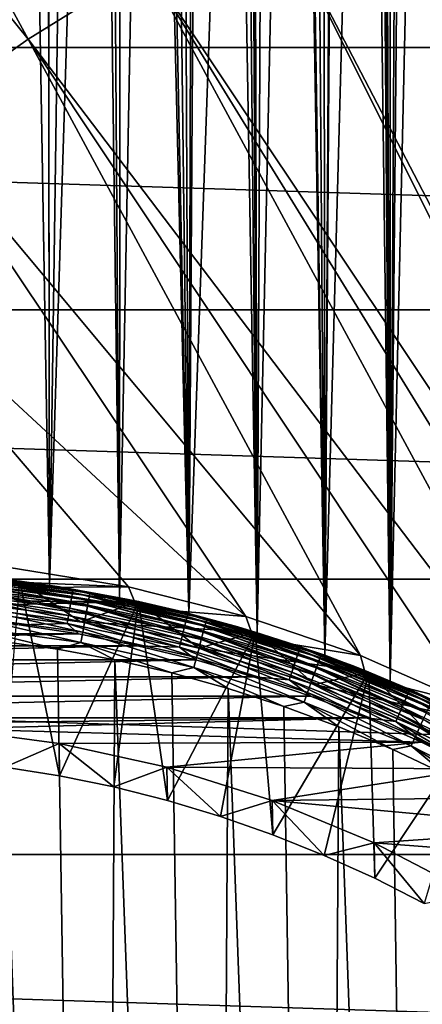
# Model space of a CAD drawing. Header units: metres. Extents: x -258 to 72, y -72 to 102.
# Tile 249 of 656: x 2.92 to 9.44, y 15.96 to 31.91. Entities that reach past the tile are written whole.
import ezdxf

# ---------------------------------------------------------------- set-up
doc = ezdxf.new("R2010")
doc.units = ezdxf.units.M
doc.layers.add('solid_FREESTAND_ASM_SW0005', color=7, linetype='CONTINUOUS')

msp = doc.modelspace()

# ---------------------------------------------------------------- linework, layer by layer
at = {"layer": 'solid_FREESTAND_ASM_SW0005'}
for points in [[(9.587372, 80.25116, 43.836128), (9.259911, 79.849884, 44.100597), (9.94041, 20.74098, 43.533356)], [(9.259911, 79.849884, 44.100597), (8.916409, 79.46463, 44.36224), (8.922851, 21.19865, 44.357479)], [(9.259911, 79.849884, 44.100597), (8.922851, 21.19865, 44.357479), (9.94041, 20.74098, 43.533356)], [(8.916409, 79.46463, 44.36224), (8.699699, 79.238075, 44.519463), (8.922851, 21.19865, 44.357479)], [(8.699699, 79.238075, 44.519463), (8.558976, 79.097153, 44.618439), (8.922851, 21.19865, 44.357479)], [(8.558976, 79.097153, 44.618439), (8.189712, 78.748703, 44.866966), (8.922851, 21.19865, 44.357479)], [(8.189712, 78.748703, 44.866966), (7.810546, 78.420097, 45.106068), (7.861178, 21.614853, 45.075054)], [(8.189712, 78.748703, 44.866966), (7.861178, 21.614853, 45.075054), (8.922851, 21.19865, 44.357479)], [(7.810546, 78.420097, 45.106068), (7.423075, 78.111641, 45.334492), (7.861178, 21.614853, 45.075054)], [(7.423075, 78.111641, 45.334492), (7.028702, 77.823265, 45.551315), (7.861178, 21.614853, 45.075054)], [(7.028702, 77.823265, 45.551315), (6.628679, 77.554794, 45.755878), (6.769414, 21.981243, 45.685631)], [(7.028702, 77.823265, 45.551315), (6.769414, 21.981243, 45.685631), (7.861178, 21.614853, 45.075054)], [(6.628679, 77.554794, 45.755878), (6.472615, 77.456192, 45.831638), (6.769414, 21.981243, 45.685631)], [(6.472615, 77.456192, 45.831638), (6.224226, 77.306015, 45.947674), (6.769414, 21.981243, 45.685631)], [(6.224226, 77.306015, 45.947674), (5.816307, 77.076492, 46.126446), (6.769414, 21.981243, 45.685631)], [(5.816307, 77.076492, 46.126446), (5.405567, 76.865677, 46.292137), (5.658291, 22.293133, 46.19186)], [(5.816307, 77.076492, 46.126446), (5.658291, 22.293133, 46.19186), (6.769414, 21.981243, 45.685631)], [(5.405567, 76.865677, 46.292137), (4.992632, 76.673012, 46.44474), (5.658291, 22.293133, 46.19186)], [(4.992632, 76.673012, 46.44474), (4.578208, 76.498077, 46.584259), (5.658291, 22.293133, 46.19186)], [(4.578208, 76.498077, 46.584259), (4.162912, 76.340408, 46.710766), (4.535275, 22.54842, 46.597946)], [(4.578208, 76.498077, 46.584259), (4.535275, 22.54842, 46.597946), (5.658291, 22.293133, 46.19186)], [(4.162912, 76.340408, 46.710766), (3.330263, 76.074623, 46.92564), (3.405529, 22.746481, 46.908295)], [(4.162912, 76.340408, 46.710766), (3.405529, 22.746481, 46.908295), (4.535275, 22.54842, 46.597946)], [(3.330263, 76.074623, 46.92564), (2.495496, 75.871727, 47.090961), (3.405529, 22.746481, 46.908295)], [(2.495496, 75.871727, 47.090961), (2.271846, 22.887524, 47.126957), (3.405529, 22.746481, 46.908295)], [(9.653249, 53.621098, 20.818941), (9.9404, 20.740984, 21.066635), (8.922842, 21.198652, 20.242514)], [(9.219038, 52.768429, 20.467449), (9.653249, 53.621098, 20.818941), (8.922842, 21.198652, 20.242514)], [(8.688087, 51.927345, 20.072283), (9.219038, 52.768429, 20.467449), (8.922842, 21.198652, 20.242514)], [(8.688087, 51.927345, 20.072283), (8.922842, 21.198652, 20.242514), (7.861171, 21.614855, 19.524942)], [(8.06815, 51.12505, 19.65465), (8.688087, 51.927345, 20.072283), (7.861171, 21.614855, 19.524942)], [(7.374583, 50.385834, 19.238012), (8.06815, 51.12505, 19.65465), (7.861171, 21.614855, 19.524942)], [(6.625903, 49.726101, 18.842756), (7.374583, 50.385834, 19.238012), (6.769408, 21.981245, 18.914368)], [(7.374583, 50.385834, 19.238012), (7.861171, 21.614855, 19.524942), (6.769408, 21.981245, 18.914368)], [(6.625903, 49.726101, 18.842756), (6.769408, 21.981245, 18.914368), (5.658283, 22.293135, 18.408136)], [(5.839037, 49.153214, 18.483139), (6.625903, 49.726101, 18.842756), (5.658283, 22.293135, 18.408136)], [(5.027391, 48.668049, 18.167578), (5.839037, 49.153214, 18.483139), (5.658283, 22.293135, 18.408136)], [(4.200675, 48.267872, 17.900196), (5.027391, 48.668049, 18.167578), (4.535269, 22.548422, 18.002052)], [(5.027391, 48.668049, 18.167578), (5.658283, 22.293135, 18.408136), (4.535269, 22.548422, 18.002052)], [(-6.058371, 48.299995, -872.457947), (-8.884202, 46.421974, -872.424011), (3.059227, 31.590355, -872.117249)], [(-6.058371, 48.299995, -872.457947), (3.059227, 31.590355, -872.117249), (4.98772, 32.78767, -872.140442)], [(3.365412, 47.948433, 17.682407), (4.200675, 48.267872, 17.900196), (3.405527, 22.746481, 17.691704)], [(4.200675, 48.267872, 17.900196), (4.535269, 22.548422, 18.002052), (3.405527, 22.746481, 17.691704)], [(3.365412, 47.948433, 17.682407), (3.405527, 22.746481, 17.691704), (2.271843, 22.887524, 17.473042)], [(2.52584, 47.705334, 17.514191), (3.365412, 47.948433, 17.682407), (2.271843, 22.887524, 17.473042)], [(-8.884202, 46.421974, -872.424011), (1.205861, 30.279736, -872.095032), (3.059227, 31.590355, -872.117249)], [(65.320236, 31.456591, -887), (-65.320229, 31.456608, -887), (-63.170593, 35.577045, -887)], [(65.320236, 31.456591, -887), (-63.170593, 35.577045, -887), (63.170605, 35.577026, -887)], [(11.153596, 35.658958, -872.214478), (9.042175, 34.825626, -872.189087), (16.785603, 17.481564, -872.012268)], [(9.042175, 34.825626, -872.189087), (6.984424, 33.867382, -872.164429), (15.759491, 17.025816, -872)], [(9.042175, 34.825626, -872.189087), (15.759491, 17.025816, -872), (16.785603, 17.481564, -872.012268)], [(6.984424, 33.867382, -872.164429), (4.98772, 32.78767, -872.140442), (15.12754, 17.589701, -872)], [(6.984424, 33.867382, -872.164429), (15.12754, 17.589701, -872), (15.759491, 17.025816, -872)], [(4.98772, 32.78767, -872.140442), (3.059227, 31.590355, -872.117249), (11.95371, 19.883381, -872)], [(4.98772, 32.78767, -872.140442), (13.589036, 18.803673, -872), (15.12754, 17.589701, -872)], [(4.98772, 32.78767, -872.140442), (11.95371, 19.883381, -872), (13.589036, 18.803673, -872)], [(3.059227, 31.590355, -872.117249), (1.205861, 30.279736, -872.095032), (8.439625, 21.610477, -872)], [(3.059227, 31.590355, -872.117249), (10.23315, 20.821207, -872), (11.95371, 19.883381, -872)], [(3.059227, 31.590355, -872.117249), (8.439625, 21.610477, -872), (10.23315, 20.821207, -872)], [(67.201439, 27.206923, -887), (-67.201431, 27.20694, -887), (-65.320229, 31.456608, -887)], [(67.201439, 27.206923, -887), (-65.320229, 31.456608, -887), (65.320236, 31.456591, -887)], [(1.205861, 30.279736, -872.095032), (-0.56573, 28.860514, -872.07373), (6.585907, 22.245581, -872)], [(1.205861, 30.279736, -872.095032), (6.585907, 22.245581, -872), (8.439625, 21.610477, -872)], [(-0.56573, 28.860514, -872.07373), (4.685222, 22.721987, -872), (6.585907, 22.245581, -872)], [(-0.56573, 28.860514, -872.07373), (2.751092, 23.036308, -872), (4.685222, 22.721987, -872)], [(68.806519, 22.845409, -887), (-68.806519, 22.845425, -887), (-67.201431, 27.20694, -887)], [(68.806519, 22.845409, -887), (-67.201431, 27.20694, -887), (67.201439, 27.206923, -887)], [(2.751092, 23.036308, -872), (0.971848, 22.879368, -872), (4.685222, 22.721987, -872)], [(0.975912, 22.979286, 57.5), (2.921621, 22.813683, 57.5), (1.961008, 22.414379, 57.5)], [(2.921419, 22.813709, 95.300003), (2.921621, 22.813683, 57.5), (0.975912, 22.979286, 57.5)], [(70.128853, 18.390057, -887), (-70.128845, 18.390072, -887), (-68.806519, 22.845425, -887)], [(70.128853, 18.390057, -887), (-68.806519, 22.845425, -887), (68.806519, 22.845409, -887)], [(4.845544, 22.483786, 56.700001), (2.921526, 22.813698, 56.700001), (0.000013, 22.5, 56.700001)], [(4.685222, 22.721987, -872), (0.971848, 22.879368, -872), (2.908696, 22.714521, -872)], [(1.88237, 22.716827, 95.795265), (3.751882, 22.483793, 95.795265), (1.88957, 22.803722, 95.689125)], [(1.88957, 22.803722, 95.689125), (3.766233, 22.569798, 95.689125), (1.89492, 22.868288, 95.568008)], [(3.751882, 22.483793, 95.795265), (3.766233, 22.569798, 95.689125), (1.88957, 22.803722, 95.689125)], [(1.89492, 22.868288, 95.568008), (3.776897, 22.633701, 95.568008), (1.898214, 22.908039, 95.436562)], [(3.766233, 22.569798, 95.689125), (3.776897, 22.633701, 95.568008), (1.89492, 22.868288, 95.568008)], [(1.898214, 22.908039, 95.436562), (3.783462, 22.673042, 95.436562), (2.921419, 22.813709, 95.300003)], [(3.776897, 22.633701, 95.568008), (3.783462, 22.673042, 95.436562), (1.898214, 22.908039, 95.436562)], [(2.921621, 22.813683, 57.5), (3.907092, 22.158171, 57.5), (1.961008, 22.414379, 57.5)], [(2.123927, 22.767138, 111.050056), (4.036633, 22.50688, 111.050041), (2.130776, 22.840555, 110.891922)], [(2.130776, 22.840555, 110.891922), (4.049649, 22.579456, 110.891899), (2.134968, 22.885489, 110.723373)], [(4.036633, 22.50688, 111.050041), (4.049649, 22.579456, 110.891899), (2.130776, 22.840555, 110.891922)], [(2.134968, 22.885489, 110.723373), (4.057615, 22.623871, 110.723351), (2.589166, 22.853802, 110.550003)], [(4.049649, 22.579456, 110.891899), (4.057615, 22.623871, 110.723351), (2.134968, 22.885489, 110.723373)], [(2.271843, 22.887524, 17.473042), (3.405527, 22.746481, 17.691704), (2.921398, 22.813711, -798.900024)], [(3.405529, 22.746481, 46.908295), (2.271846, 22.887524, 47.126957), (2.921526, 22.813698, 56.700001)], [(4.057615, 22.623871, 110.723351), (3.5665, 22.721798, 110.550003), (2.589166, 22.853802, 110.550003)], [(2.921406, 22.813711, 97.550003), (2.589166, 22.853802, 110.550003), (3.5665, 22.721798, 110.550003)], [(2.921406, 22.813711, 97.550003), (3.568382, 19.662968, 97.550003), (2.682462, 19.803284, 97.550003)], [(2.908696, 22.714521, -799), (2.921398, 22.813711, -798.900024), (4.845604, 22.483774, -798.900024)], [(4.535269, 22.548422, 18.002052), (4.845604, 22.483774, -798.900024), (2.921398, 22.813711, -798.900024)], [(3.405527, 22.746481, 17.691704), (4.535269, 22.548422, 18.002052), (2.921398, 22.813711, -798.900024)], [(4.845631, 22.483768, 97.550003), (3.568382, 19.662968, 97.550003), (2.921406, 22.813711, 97.550003)], [(2.921406, 22.813711, 97.550003), (3.5665, 22.721798, 110.550003), (4.537277, 22.548018, 110.550003)], [(4.845631, 22.483768, 97.550003), (2.921406, 22.813711, 97.550003), (4.537277, 22.548018, 110.550003)], [(4.845632, 22.483768, 95.300003), (2.921621, 22.813683, 57.5), (2.921419, 22.813709, 95.300003)], [(3.783462, 22.673042, 95.436562), (4.845632, 22.483768, 95.300003), (2.921419, 22.813709, 95.300003)], [(3.405529, 22.746481, 46.908295), (2.921526, 22.813698, 56.700001), (4.845544, 22.483786, 56.700001)], [(2.921621, 22.813683, 57.5), (4.845607, 22.483774, 57.5), (3.907092, 22.158171, 57.5)], [(4.845632, 22.483768, 95.300003), (4.845607, 22.483774, 57.5), (2.921621, 22.813683, 57.5)], [(1.873597, 22.610949, 95.882332), (3.734395, 22.379002, 95.882332), (1.88237, 22.716827, 95.795265)], [(3.734395, 22.379002, 95.882332), (3.751882, 22.483793, 95.795265), (1.88237, 22.716827, 95.795265)], [(2.103165, 22.54458, 111.316315), (3.997174, 22.286871, 111.316299), (2.114629, 22.667467, 111.19297)], [(2.114629, 22.667467, 111.19297), (4.018961, 22.408352, 111.192955), (2.123927, 22.767138, 111.050056)], [(3.997174, 22.286871, 111.316299), (4.018961, 22.408352, 111.192955), (2.114629, 22.667467, 111.19297)], [(4.018961, 22.408352, 111.192955), (4.036633, 22.50688, 111.050041), (2.123927, 22.767138, 111.050056)], [(4.685222, 22.721987, -872), (2.908696, 22.714521, -872), (4.824735, 22.385977, -872)], [(4.824536, 22.386019, -799), (2.908696, 22.714521, -799), (4.845604, 22.483774, -798.900024)], [(2.908696, 22.714521, -872), (2.908696, 22.714521, -799), (4.824536, 22.386019, -799)], [(4.824735, 22.385977, -872), (2.908696, 22.714521, -872), (4.824536, 22.386019, -799)], [(4.535275, 22.54842, 46.597946), (3.405529, 22.746481, 46.908295), (4.845544, 22.483786, 56.700001)], [(4.057615, 22.623871, 110.723351), (4.537277, 22.548018, 110.550003), (3.5665, 22.721798, 110.550003)], [(3.776897, 22.633701, 95.568008), (5.633073, 22.244501, 95.568008), (3.783462, 22.673042, 95.436562)], [(3.783462, 22.673042, 95.436562), (5.642864, 22.283167, 95.436562), (4.845632, 22.483768, 95.300003)], [(5.633073, 22.244501, 95.568008), (5.642864, 22.283167, 95.436562), (3.783462, 22.673042, 95.436562)], [(4.685222, 22.721987, -872), (4.824735, 22.385977, -872), (6.585907, 22.245581, -872)], [(4.845544, 22.483786, 56.700001), (0.000013, 22.5, 56.700001), (1.960837, 22.414396, 56.700001)], [(1.863588, 22.490166, 95.946976), (1.85273, 22.359125, 95.98671), (3.692804, 22.129761, 95.98671)], [(1.863588, 22.490166, 95.946976), (3.714446, 22.259455, 95.946976), (1.873597, 22.610949, 95.882332)], [(1.863588, 22.490166, 95.946976), (3.692804, 22.129761, 95.98671), (3.714446, 22.259455, 95.946976)], [(3.714446, 22.259455, 95.946976), (3.734395, 22.379002, 95.882332), (1.873597, 22.610949, 95.882332)], [(4.845544, 22.483786, 56.700001), (1.960837, 22.414396, 56.700001), (3.907372, 22.158119, 56.700001)], [(2.089884, 22.402218, 111.416321), (3.971933, 22.146139, 111.416313), (2.103165, 22.54458, 111.316315)], [(3.971933, 22.146139, 111.416313), (3.997174, 22.286871, 111.316299), (2.103165, 22.54458, 111.316315)], [(4.845631, 22.483768, 97.550003), (4.44696, 19.483074, 97.550003), (3.568382, 19.662968, 97.550003)], [(3.734395, 22.379002, 95.882332), (5.569683, 21.994181, 95.882332), (3.751882, 22.483793, 95.795265)], [(3.751882, 22.483793, 95.795265), (5.595764, 22.097172, 95.795265), (3.766233, 22.569798, 95.689125)], [(5.569683, 21.994181, 95.882332), (5.595764, 22.097172, 95.795265), (3.751882, 22.483793, 95.795265)], [(3.766233, 22.569798, 95.689125), (5.617168, 22.181696, 95.689125), (3.776897, 22.633701, 95.568008)], [(5.595764, 22.097172, 95.795265), (5.617168, 22.181696, 95.689125), (3.766233, 22.569798, 95.689125)], [(5.617168, 22.181696, 95.689125), (5.633073, 22.244501, 95.568008), (3.776897, 22.633701, 95.568008)], [(4.845607, 22.483774, 57.5), (5.82344, 21.733326, 57.5), (3.907092, 22.158171, 57.5)], [(6.734738, 21.991892, 56.700001), (4.845544, 22.483786, 56.700001), (3.907372, 22.158119, 56.700001)], [(4.018961, 22.408352, 111.192955), (5.894655, 21.98954, 111.192947), (4.036633, 22.50688, 111.050041)], [(4.036633, 22.50688, 111.050041), (5.920572, 22.086224, 111.050026), (4.049649, 22.579456, 110.891899)], [(5.894655, 21.98954, 111.192947), (5.920572, 22.086224, 111.050026), (4.036633, 22.50688, 111.050041)], [(4.049649, 22.579456, 110.891899), (5.939663, 22.15744, 110.891884), (4.057615, 22.623871, 110.723351)], [(5.920572, 22.086224, 111.050026), (5.939663, 22.15744, 110.891884), (4.049649, 22.579456, 110.891899)], [(4.057615, 22.623871, 110.723351), (5.951346, 22.201023, 110.723335), (4.537277, 22.548018, 110.550003)], [(5.939663, 22.15744, 110.891884), (5.951346, 22.201023, 110.723335), (4.057615, 22.623871, 110.723351)], [(4.845631, 22.483768, 97.550003), (5.316546, 19.263956, 97.550003), (4.44696, 19.483074, 97.550003)], [(4.535269, 22.548422, 18.002052), (5.658283, 22.293135, 18.408136), (4.845604, 22.483774, -798.900024)], [(5.658291, 22.293133, 46.19186), (4.535275, 22.54842, 46.597946), (4.845544, 22.483786, 56.700001)], [(5.951346, 22.201023, 110.723335), (5.499712, 22.332783, 110.550003), (4.537277, 22.548018, 110.550003)], [(4.845631, 22.483768, 97.550003), (4.537277, 22.548018, 110.550003), (5.499712, 22.332783, 110.550003)], [(4.824536, 22.386019, -799), (4.845604, 22.483774, -798.900024), (6.734893, 21.991844, -798.900024)], [(5.658291, 22.293133, 46.19186), (4.845544, 22.483786, 56.700001), (6.734738, 21.991892, 56.700001)], [(5.658283, 22.293135, 18.408136), (6.734893, 21.991844, -798.900024), (4.845604, 22.483774, -798.900024)], [(4.845607, 22.483774, 57.5), (6.734762, 21.991884, 57.5), (5.82344, 21.733326, 57.5)], [(6.734932, 21.991833, 95.300003), (6.734762, 21.991884, 57.5), (4.845607, 22.483774, 57.5)], [(6.734932, 21.991833, 95.300003), (4.845607, 22.483774, 57.5), (4.845632, 22.483768, 95.300003)], [(6.734943, 21.991829, 97.550003), (5.316546, 19.263956, 97.550003), (4.845631, 22.483768, 97.550003)], [(4.845631, 22.483768, 97.550003), (5.499712, 22.332783, 110.550003), (6.452034, 22.076487, 110.550003)], [(6.734943, 21.991829, 97.550003), (4.845631, 22.483768, 97.550003), (6.452034, 22.076487, 110.550003)], [(5.642864, 22.283167, 95.436562), (6.734932, 21.991833, 95.300003), (4.845632, 22.483768, 95.300003)], [(3.692804, 22.129761, 95.98671), (1.85273, 22.359125, 95.98671), (2.91173, 22.109087, 96)], [(1.960837, 22.414396, 56.700001), (1.961008, 22.414379, 57.5), (3.907092, 22.158171, 57.5)], [(3.907372, 22.158119, 56.700001), (1.960837, 22.414396, 56.700001), (3.907092, 22.158171, 57.5)], [(2.075191, 22.244715, 111.489952), (3.944008, 21.990437, 111.489944), (2.089884, 22.402218, 111.416321)], [(3.944008, 21.990437, 111.489944), (3.971933, 22.146139, 111.416313), (2.089884, 22.402218, 111.416321)], [(3.714446, 22.259455, 95.946976), (5.539931, 21.876692, 95.946976), (3.734395, 22.379002, 95.882332)], [(5.539931, 21.876692, 95.946976), (5.569683, 21.994181, 95.882332), (3.734395, 22.379002, 95.882332)], [(3.997174, 22.286871, 111.316299), (5.8627, 21.870333, 111.316284), (4.018961, 22.408352, 111.192955)], [(5.8627, 21.870333, 111.316284), (5.894655, 21.98954, 111.192947), (4.018961, 22.408352, 111.192955)], [(6.705611, 21.896227, -799), (4.824536, 22.386019, -799), (6.734893, 21.991844, -798.900024)], [(4.824735, 22.385977, -872), (4.824536, 22.386019, -799), (6.705611, 21.896227, -799)], [(6.70574, 21.896187, -872), (4.824735, 22.385977, -872), (6.705611, 21.896227, -799)], [(6.585907, 22.245581, -872), (4.824735, 22.385977, -872), (6.70574, 21.896187, -872)], [(5.951346, 22.201023, 110.723335), (6.452034, 22.076487, 110.550003), (5.499712, 22.332783, 110.550003)], [(2.059532, 22.076864, 111.534973), (3.914248, 21.824507, 111.534966), (2.075191, 22.244715, 111.489952)], [(3.914248, 21.824507, 111.534966), (3.944008, 21.990437, 111.489944), (2.075191, 22.244715, 111.489952)], [(3.714446, 22.259455, 95.946976), (3.692804, 22.129761, 95.98671), (5.507652, 21.749226, 95.98671)], [(3.714446, 22.259455, 95.946976), (5.507652, 21.749226, 95.98671), (5.539931, 21.876692, 95.946976)], [(3.971933, 22.146139, 111.416313), (5.825679, 21.732231, 111.416306), (3.997174, 22.286871, 111.316299)], [(5.825679, 21.732231, 111.416306), (5.8627, 21.870333, 111.316284), (3.997174, 22.286871, 111.316299)], [(5.595764, 22.097172, 95.795265), (7.401422, 21.559605, 95.795265), (5.617168, 22.181696, 95.689125)], [(5.617168, 22.181696, 95.689125), (7.429733, 21.642073, 95.689125), (5.633073, 22.244501, 95.568008)], [(7.401422, 21.559605, 95.795265), (7.429733, 21.642073, 95.689125), (5.617168, 22.181696, 95.689125)], [(5.633073, 22.244501, 95.568008), (7.450769, 21.70335, 95.568008), (5.642864, 22.283167, 95.436562)], [(7.429733, 21.642073, 95.689125), (7.450769, 21.70335, 95.568008), (5.633073, 22.244501, 95.568008)], [(5.642864, 22.283167, 95.436562), (7.46372, 21.741076, 95.436562), (6.734932, 21.991833, 95.300003)], [(7.450769, 21.70335, 95.568008), (7.46372, 21.741076, 95.436562), (5.642864, 22.283167, 95.436562)], [(5.658283, 22.293135, 18.408136), (6.769408, 21.981245, 18.914368), (6.734893, 21.991844, -798.900024)], [(6.769414, 21.981243, 45.685631), (5.658291, 22.293133, 46.19186), (6.734738, 21.991892, 56.700001)], [(5.939663, 22.15744, 110.891884), (7.787349, 21.577518, 110.891869), (5.951346, 22.201023, 110.723335)], [(5.951346, 22.201023, 110.723335), (7.802665, 21.619957, 110.723312), (6.452034, 22.076487, 110.550003)], [(7.787349, 21.577518, 110.891869), (7.802665, 21.619957, 110.723312), (5.951346, 22.201023, 110.723335)], [(6.585907, 22.245581, -872), (6.70574, 21.896187, -872), (8.439625, 21.610477, -872)], [(3.873686, 21.960976, 96), (2.91173, 22.109087, 96), (-3.873769, 21.960962, 96)], [(2.059532, 22.076864, 111.534973), (2.593904, 21.846548, 111.550003), (3.531957, 21.714632, 111.550003)], [(2.059532, 22.076864, 111.534973), (3.531957, 21.714632, 111.550003), (3.914248, 21.824507, 111.534966)], [(3.692804, 22.129761, 95.98671), (2.91173, 22.109087, 96), (3.873686, 21.960976, 96)], [(3.692804, 22.129761, 95.98671), (3.873686, 21.960976, 96), (4.828265, 21.77103, 96)], [(5.507652, 21.749226, 95.98671), (3.692804, 22.129761, 95.98671), (4.828265, 21.77103, 96)], [(3.907372, 22.158119, 56.700001), (3.907092, 22.158171, 57.5), (5.82344, 21.733326, 57.5)], [(5.823239, 21.733381, 56.700001), (3.907372, 22.158119, 56.700001), (5.82344, 21.733326, 57.5)], [(6.734738, 21.991892, 56.700001), (3.907372, 22.158119, 56.700001), (5.823239, 21.733381, 56.700001)], [(3.944008, 21.990437, 111.489944), (5.784721, 21.579441, 111.489944), (3.971933, 22.146139, 111.416313)], [(5.784721, 21.579441, 111.489944), (5.825679, 21.732231, 111.416306), (3.971933, 22.146139, 111.416313)], [(5.569683, 21.994181, 95.882332), (7.366925, 21.45912, 95.882332), (5.595764, 22.097172, 95.795265)], [(7.366925, 21.45912, 95.882332), (7.401422, 21.559605, 95.795265), (5.595764, 22.097172, 95.795265)], [(5.894655, 21.98954, 111.192947), (7.728341, 21.414017, 111.192932), (5.920572, 22.086224, 111.050026)], [(5.920572, 22.086224, 111.050026), (7.76232, 21.508167, 111.050011), (5.939663, 22.15744, 110.891884)], [(7.728341, 21.414017, 111.192932), (7.76232, 21.508167, 111.050011), (5.920572, 22.086224, 111.050026)], [(7.76232, 21.508167, 111.050011), (7.787349, 21.577518, 110.891869), (5.939663, 22.15744, 110.891884)], [(7.802665, 21.619957, 110.723312), (7.392495, 21.7796, 110.550003), (6.452034, 22.076487, 110.550003)], [(6.734943, 21.991829, 97.550003), (6.452034, 22.076487, 110.550003), (7.392495, 21.7796, 110.550003)], [(3.873686, 21.960976, 96), (-3.873769, 21.960962, 96), (-4.828347, 21.771013, 96)], [(4.828265, 21.77103, 96), (3.873686, 21.960976, 96), (-4.828347, 21.771013, 96)], [(2.359184, -21.87314, 111.550003), (4.21642, -21.592171, 111.550003), (2.593904, 21.846548, 111.550003)], [(4.21642, -21.592171, 111.550003), (3.531957, 21.714632, 111.550003), (2.593904, 21.846548, 111.550003)], [(3.914248, 21.824507, 111.534966), (5.741073, 21.416615, 111.534966), (3.944008, 21.990437, 111.489944)], [(5.741073, 21.416615, 111.534966), (5.784721, 21.579441, 111.489944), (3.944008, 21.990437, 111.489944)], [(6.734943, 21.991829, 97.550003), (6.175457, 19.006035, 97.550003), (5.316546, 19.263956, 97.550003)], [(5.539931, 21.876692, 95.946976), (5.507652, 21.749226, 95.98671), (7.284877, 21.220123, 95.98671)], [(5.539931, 21.876692, 95.946976), (7.327572, 21.344488, 95.946976), (5.569683, 21.994181, 95.882332)], [(5.539931, 21.876692, 95.946976), (7.284877, 21.220123, 95.98671), (7.327572, 21.344488, 95.946976)], [(7.327572, 21.344488, 95.946976), (7.366925, 21.45912, 95.882332), (5.569683, 21.994181, 95.882332)], [(8.575921, 21.341356, 56.700001), (6.734738, 21.991892, 56.700001), (5.823239, 21.733381, 56.700001)], [(6.734762, 21.991884, 57.5), (7.695467, 21.143078, 57.5), (5.82344, 21.733326, 57.5)], [(5.825679, 21.732231, 111.416306), (7.63791, 21.163446, 111.41629), (5.8627, 21.870333, 111.316284)], [(5.8627, 21.870333, 111.316284), (7.686446, 21.297932, 111.316277), (5.894655, 21.98954, 111.192947)], [(7.63791, 21.163446, 111.41629), (7.686446, 21.297932, 111.316277), (5.8627, 21.870333, 111.316284)], [(7.686446, 21.297932, 111.316277), (7.728341, 21.414017, 111.192932), (5.894655, 21.98954, 111.192947)], [(6.734943, 21.991829, 97.550003), (7.021892, 18.709854, 97.550003), (6.175457, 19.006035, 97.550003)], [(6.705611, 21.896227, -799), (6.734893, 21.991844, -798.900024), (8.575668, 21.341459, -798.900024)], [(8.538383, 21.248671, -799), (6.705611, 21.896227, -799), (8.575668, 21.341459, -798.900024)], [(6.70574, 21.896187, -872), (6.705611, 21.896227, -799), (8.538383, 21.248671, -799)], [(8.538428, 21.248653, -872), (6.70574, 21.896187, -872), (8.538383, 21.248671, -799)], [(8.439625, 21.610477, -872), (6.70574, 21.896187, -872), (8.538428, 21.248653, -872)], [(6.769414, 21.981243, 45.685631), (6.734738, 21.991892, 56.700001), (8.575921, 21.341356, 56.700001)], [(6.734762, 21.991884, 57.5), (8.575902, 21.341366, 57.5), (7.695467, 21.143078, 57.5)], [(8.575706, 21.341444, 95.300003), (8.575902, 21.341366, 57.5), (6.734762, 21.991884, 57.5)], [(8.575706, 21.341444, 95.300003), (6.734762, 21.991884, 57.5), (6.734932, 21.991833, 95.300003)], [(7.861171, 21.614855, 19.524942), (8.575668, 21.341459, -798.900024), (6.734893, 21.991844, -798.900024)], [(6.769408, 21.981245, 18.914368), (7.861171, 21.614855, 19.524942), (6.734893, 21.991844, -798.900024)], [(7.46372, 21.741076, 95.436562), (8.575706, 21.341444, 95.300003), (6.734932, 21.991833, 95.300003)], [(8.575696, 21.34145, 97.550003), (7.021892, 18.709854, 97.550003), (6.734943, 21.991829, 97.550003)], [(6.734943, 21.991829, 97.550003), (7.392495, 21.7796, 110.550003), (8.319364, 21.442673, 110.550003)], [(8.575696, 21.34145, 97.550003), (6.734943, 21.991829, 97.550003), (8.319364, 21.442673, 110.550003)], [(7.861178, 21.614853, 45.075054), (6.769414, 21.981243, 45.685631), (8.575921, 21.341356, 56.700001)], [(4.828265, 21.77103, 96), (-4.828347, 21.771013, 96), (-5.773726, 21.539591, 96)], [(5.773645, 21.539614, 96), (4.828265, 21.77103, 96), (-5.773726, 21.539591, 96)], [(3.914248, 21.824507, 111.534966), (3.531957, 21.714632, 111.550003), (4.463442, 21.542461, 111.550003)], [(4.21642, -21.592171, 111.550003), (4.463442, 21.542461, 111.550003), (3.531957, 21.714632, 111.550003)], [(3.914248, 21.824507, 111.534966), (4.463442, 21.542461, 111.550003), (5.386652, 21.330353, 111.550003)], [(3.914248, 21.824507, 111.534966), (5.386652, 21.330353, 111.550003), (5.741073, 21.416615, 111.534966)], [(5.507652, 21.749226, 95.98671), (4.828265, 21.77103, 96), (5.773645, 21.539614, 96)], [(5.507652, 21.749226, 95.98671), (5.773645, 21.539614, 96), (6.708026, 21.267164, 96)], [(7.284877, 21.220123, 95.98671), (5.507652, 21.749226, 95.98671), (6.708026, 21.267164, 96)], [(5.784721, 21.579441, 111.489944), (7.584212, 21.014658, 111.489937), (5.825679, 21.732231, 111.416306)], [(5.823239, 21.733381, 56.700001), (5.82344, 21.733326, 57.5), (7.695467, 21.143078, 57.5)], [(7.695648, 21.143013, 56.700001), (5.823239, 21.733381, 56.700001), (7.695467, 21.143078, 57.5)], [(8.575921, 21.341356, 56.700001), (5.823239, 21.733381, 56.700001), (7.695648, 21.143013, 56.700001)], [(7.584212, 21.014658, 111.489937), (7.63791, 21.163446, 111.41629), (5.825679, 21.732231, 111.416306)], [(7.802665, 21.619957, 110.723312), (8.319364, 21.442673, 110.550003), (7.392495, 21.7796, 110.550003)], [(7.429733, 21.642073, 95.689125), (9.191545, 20.954611, 95.689125), (7.450769, 21.70335, 95.568008)], [(7.450769, 21.70335, 95.568008), (9.217569, 21.013943, 95.568008), (7.46372, 21.741076, 95.436562)], [(9.191545, 20.954611, 95.689125), (9.217569, 21.013943, 95.568008), (7.450769, 21.70335, 95.568008)], [(7.46372, 21.741076, 95.436562), (9.233592, 21.050468, 95.436562), (8.575706, 21.341444, 95.300003)], [(9.217569, 21.013943, 95.568008), (9.233592, 21.050468, 95.436562), (7.46372, 21.741076, 95.436562)], [(5.773645, 21.539614, 96), (-5.773726, 21.539591, 96), (-6.708107, 21.267139, 96)], [(6.708026, 21.267164, 96), (5.773645, 21.539614, 96), (-6.708107, 21.267139, 96)], [(4.21642, -21.592171, 111.550003), (6.042919, -21.153797, 111.550003), (4.463442, 21.542461, 111.550003)], [(6.042919, -21.153797, 111.550003), (5.386652, 21.330353, 111.550003), (4.463442, 21.542461, 111.550003)], [(5.741073, 21.416615, 111.534966), (7.526986, 20.856092, 111.534958), (5.784721, 21.579441, 111.489944)], [(7.526986, 20.856092, 111.534958), (7.584212, 21.014658, 111.489937), (5.784721, 21.579441, 111.489944)], [(7.366925, 21.45912, 95.882332), (9.113843, 20.77747, 95.882332), (7.401422, 21.559605, 95.795265)], [(7.401422, 21.559605, 95.795265), (9.15652, 20.874763, 95.795265), (7.429733, 21.642073, 95.689125)], [(9.113843, 20.77747, 95.882332), (9.15652, 20.874763, 95.795265), (7.401422, 21.559605, 95.795265)], [(9.15652, 20.874763, 95.795265), (9.191545, 20.954611, 95.689125), (7.429733, 21.642073, 95.689125)], [(7.76232, 21.508167, 111.050011), (9.54875, 20.776831, 111.049995), (7.787349, 21.577518, 110.891869)], [(7.787349, 21.577518, 110.891869), (9.579537, 20.843821, 110.891846), (7.802665, 21.619957, 110.723312)], [(9.54875, 20.776831, 111.049995), (9.579537, 20.843821, 110.891846), (7.787349, 21.577518, 110.891869)], [(7.802665, 21.619957, 110.723312), (9.598377, 20.884811, 110.723297), (8.319364, 21.442673, 110.550003)], [(9.579537, 20.843821, 110.891846), (9.598377, 20.884811, 110.723297), (7.802665, 21.619957, 110.723312)], [(7.861171, 21.614855, 19.524942), (8.922842, 21.198652, 20.242514), (8.575668, 21.341459, -798.900024)], [(8.922851, 21.19865, 44.357479), (7.861178, 21.614853, 45.075054), (8.575921, 21.341356, 56.700001)], [(8.439625, 21.610477, -872), (8.538428, 21.248653, -872), (10.23315, 20.821207, -872)], [(5.741073, 21.416615, 111.534966), (5.386652, 21.330353, 111.550003), (6.299895, 21.078693, 111.550003)], [(5.741073, 21.416615, 111.534966), (6.299895, 21.078693, 111.550003), (7.201454, 20.787954, 111.550003)], [(5.741073, 21.416615, 111.534966), (7.201454, 20.787954, 111.550003), (7.526986, 20.856092, 111.534958)], [(7.327572, 21.344488, 95.946976), (9.065159, 20.666479, 95.946976), (7.366925, 21.45912, 95.882332)], [(9.065159, 20.666479, 95.946976), (9.113843, 20.77747, 95.882332), (7.366925, 21.45912, 95.882332)], [(7.686446, 21.297932, 111.316277), (9.455417, 20.573748, 111.316261), (7.728341, 21.414017, 111.192932)], [(7.728341, 21.414017, 111.192932), (9.506952, 20.685883, 111.192917), (7.76232, 21.508167, 111.050011)], [(9.455417, 20.573748, 111.316261), (9.506952, 20.685883, 111.192917), (7.728341, 21.414017, 111.192932)], [(9.506952, 20.685883, 111.192917), (9.54875, 20.776831, 111.049995), (7.76232, 21.508167, 111.050011)], [(9.598377, 20.884811, 110.723297), (9.230937, 21.066319, 110.550003), (8.319364, 21.442673, 110.550003)], [(8.575696, 21.34145, 97.550003), (8.319364, 21.442673, 110.550003), (9.230937, 21.066319, 110.550003)], [(6.708026, 21.267164, 96), (-6.708107, 21.267139, 96), (-7.629709, 20.954176, 96)], [(7.62963, 20.954205, 96), (6.708026, 21.267164, 96), (-7.629709, 20.954176, 96)], [(6.042919, -21.153797, 111.550003), (6.299895, 21.078693, 111.550003), (5.386652, 21.330353, 111.550003)], [(7.284877, 21.220123, 95.98671), (6.708026, 21.267164, 96), (7.62963, 20.954205, 96)], [(8.575696, 21.34145, 97.550003), (7.854124, 18.376028, 97.550003), (7.021892, 18.709854, 97.550003)], [(7.327572, 21.344488, 95.946976), (7.284877, 21.220123, 95.98671), (9.01234, 20.546066, 95.98671)], [(7.284877, 21.220123, 95.98671), (7.62963, 20.954205, 96), (8.5367, 20.601328, 96)], [(9.01234, 20.546066, 95.98671), (7.284877, 21.220123, 95.98671), (8.5367, 20.601328, 96)], [(7.327572, 21.344488, 95.946976), (9.01234, 20.546066, 95.98671), (9.065159, 20.666479, 95.946976)], [(7.63791, 21.163446, 111.41629), (9.395712, 20.443838, 111.416283), (7.686446, 21.297932, 111.316277)], [(9.395712, 20.443838, 111.416283), (9.455417, 20.573748, 111.316261), (7.686446, 21.297932, 111.316277)], [(8.575902, 21.341366, 57.5), (9.508927, 20.391916, 57.5), (7.695467, 21.143078, 57.5)], [(10.354518, 20.53738, 56.700001), (8.575921, 21.341356, 56.700001), (7.695648, 21.143013, 56.700001)], [(8.575696, 21.34145, 97.550003), (8.670658, 18.005148, 97.550003), (7.854124, 18.376028, 97.550003)], [(8.538383, 21.248671, -799), (8.575668, 21.341459, -798.900024), (10.354647, 20.537315, -798.900024)], [(10.309627, 20.448023, -799), (8.538383, 21.248671, -799), (10.354647, 20.537315, -798.900024)], [(8.538428, 21.248653, -872), (8.538383, 21.248671, -799), (10.309627, 20.448023, -799)], [(10.309659, 20.448006, -872), (8.538428, 21.248653, -872), (10.309627, 20.448023, -799)], [(10.23315, 20.821207, -872), (8.538428, 21.248653, -872), (10.309659, 20.448006, -872)], [(9.9404, 20.740984, 21.066635), (10.354647, 20.537315, -798.900024), (8.575668, 21.341459, -798.900024)], [(8.922842, 21.198652, 20.242514), (9.9404, 20.740984, 21.066635), (8.575668, 21.341459, -798.900024)], [(10.354668, 20.537304, 97.550003), (8.670658, 18.005148, 97.550003), (8.575696, 21.34145, 97.550003)], [(8.575696, 21.34145, 97.550003), (9.230937, 21.066319, 110.550003), (10.125538, 20.651234, 110.550003)], [(10.354668, 20.537304, 97.550003), (8.575696, 21.34145, 97.550003), (10.125538, 20.651234, 110.550003)], [(10.354692, 20.537291, 95.300003), (8.575902, 21.341366, 57.5), (8.575706, 21.341444, 95.300003)], [(9.233592, 21.050468, 95.436562), (10.354692, 20.537291, 95.300003), (8.575706, 21.341444, 95.300003)], [(8.575902, 21.341366, 57.5), (10.354463, 20.537407, 57.5), (9.508927, 20.391916, 57.5)], [(10.354692, 20.537291, 95.300003), (10.354463, 20.537407, 57.5), (8.575902, 21.341366, 57.5)], [(8.922851, 21.19865, 44.357479), (8.575921, 21.341356, 56.700001), (10.354518, 20.53738, 56.700001)], [(6.042919, -21.153797, 111.550003), (7.825388, -20.561209, 111.550003), (6.299895, 21.078693, 111.550003)], [(7.825388, -20.561209, 111.550003), (7.201454, 20.787954, 111.550003), (6.299895, 21.078693, 111.550003)], [(7.584212, 21.014658, 111.489937), (9.329656, 20.300108, 111.489929), (7.63791, 21.163446, 111.41629)], [(9.329656, 20.300108, 111.489929), (9.395712, 20.443838, 111.416283), (7.63791, 21.163446, 111.41629)], [(7.695648, 21.143013, 56.700001), (7.695467, 21.143078, 57.5), (9.508927, 20.391916, 57.5)], [(9.50878, 20.391979, 56.700001), (7.695648, 21.143013, 56.700001), (9.508927, 20.391916, 57.5)], [(10.354518, 20.53738, 56.700001), (7.695648, 21.143013, 56.700001), (9.50878, 20.391979, 56.700001)], [(9.94041, 20.74098, 43.533356), (8.922851, 21.19865, 44.357479), (10.354518, 20.53738, 56.700001)], [(9.217569, 21.013943, 95.568008), (10.921405, 20.180988, 95.568008), (9.233592, 21.050468, 95.436562)], [(9.598377, 20.884811, 110.723297), (10.125538, 20.651234, 110.550003), (9.230937, 21.066319, 110.550003)], [(9.233592, 21.050468, 95.436562), (10.940389, 20.216066, 95.436562), (10.354692, 20.537291, 95.300003)], [(10.921405, 20.180988, 95.568008), (10.940389, 20.216066, 95.436562), (9.233592, 21.050468, 95.436562)], [(7.62963, 20.954205, 96), (-7.629709, 20.954176, 96), (-8.536777, 20.601295, 96)], [(8.5367, 20.601328, 96), (7.62963, 20.954205, 96), (-8.536777, 20.601295, 96)], [(7.526986, 20.856092, 111.534958), (9.259259, 20.146936, 111.534958), (7.584212, 21.014658, 111.489937)], [(9.259259, 20.146936, 111.534958), (9.329656, 20.300108, 111.489929), (7.584212, 21.014658, 111.489937)], [(9.15652, 20.874763, 95.795265), (10.84907, 20.047325, 95.795265), (9.191545, 20.954611, 95.689125)], [(9.191545, 20.954611, 95.689125), (10.89057, 20.12401, 95.689125), (9.217569, 21.013943, 95.568008)], [(10.84907, 20.047325, 95.795265), (10.89057, 20.12401, 95.689125), (9.191545, 20.954611, 95.689125)], [(10.89057, 20.12401, 95.689125), (10.921405, 20.180988, 95.568008), (9.217569, 21.013943, 95.568008)], [(7.526986, 20.856092, 111.534958), (7.201454, 20.787954, 111.550003), (8.089653, 20.458677, 111.550003)], [(7.825388, -20.561209, 111.550003), (8.089653, 20.458677, 111.550003), (7.201454, 20.787954, 111.550003)], [(7.526986, 20.856092, 111.534958), (8.089653, 20.458677, 111.550003), (8.962863, 20.091469, 111.550003)], [(7.526986, 20.856092, 111.534958), (8.962863, 20.091469, 111.550003), (9.259259, 20.146936, 111.534958)], [(9.065159, 20.666479, 95.946976), (10.740821, 19.847298, 95.946976), (9.113843, 20.77747, 95.882332)], [(9.113843, 20.77747, 95.882332), (10.798505, 19.95389, 95.882332), (9.15652, 20.874763, 95.795265)], [(10.740821, 19.847298, 95.946976), (10.798505, 19.95389, 95.882332), (9.113843, 20.77747, 95.882332)], [(10.798505, 19.95389, 95.882332), (10.84907, 20.047325, 95.795265), (9.15652, 20.874763, 95.795265)], [(0.000061, 20.5, 96), (8.5367, 20.601328, 96), (-8.536777, 20.601295, 96)], [(0.000061, 20.5, 96), (1.786581, 20.422001, 96), (8.5367, 20.601328, 96)], [(1.786581, 20.422001, 96), (9.427508, 20.209206, 96), (8.5367, 20.601328, 96)], [(9.01234, 20.546066, 95.98671), (8.5367, 20.601328, 96), (9.427508, 20.209206, 96)], [(9.065159, 20.666479, 95.946976), (9.01234, 20.546066, 95.98671), (10.678239, 19.731657, 95.98671)], [(9.065159, 20.666479, 95.946976), (10.678239, 19.731657, 95.98671), (10.740821, 19.847298, 95.946976)], [(9.395712, 20.443838, 111.416283), (11.086555, 19.578531, 111.416275), (9.455417, 20.573748, 111.316261)], [(1.786581, 20.422001, 96), (3.559968, 20.188526, 96), (9.427508, 20.209206, 96)], [(3.558901, 20.188715, 96.5), (3.559968, 20.188526, 96), (1.786581, 20.422001, 96)], [(1.78686, 20.421976, 96.5), (3.558901, 20.188715, 96.5), (1.786581, 20.422001, 96)], [(2.682462, 19.803284, 97.550003), (3.558901, 20.188715, 96.5), (1.78686, 20.421976, 96.5)], [(7.825388, -20.561209, 111.550003), (9.550799, -19.818735, 111.550003), (8.089653, 20.458677, 111.550003)], [(9.550799, -19.818735, 111.550003), (8.962863, 20.091469, 111.550003), (8.089653, 20.458677, 111.550003)], [(10.354668, 20.537304, 97.550003), (9.469837, 17.59795, 97.550003), (8.670658, 18.005148, 97.550003)], [(9.01234, 20.546066, 95.98671), (9.427508, 20.209206, 96), (10.300359, 19.778587, 96)], [(10.678239, 19.731657, 95.98671), (9.01234, 20.546066, 95.98671), (10.300359, 19.778587, 96)], [(9.329656, 20.300108, 111.489929), (11.008613, 19.440887, 111.489922), (9.395712, 20.443838, 111.416283)], [(11.008613, 19.440887, 111.489922), (11.086555, 19.578531, 111.416275), (9.395712, 20.443838, 111.416283)], [(9.259259, 20.146936, 111.534958), (10.925549, 19.294199, 111.534958), (9.329656, 20.300108, 111.489929)], [(10.925549, 19.294199, 111.534958), (11.008613, 19.440887, 111.489922), (9.329656, 20.300108, 111.489929)], [(2.682462, 19.803284, 97.550003), (3.568382, 19.662968, 97.550003), (3.558901, 20.188715, 96.5)], [(3.558901, 20.188715, 96.5), (5.304584, 19.801804, 96.5), (3.559968, 20.188526, 96)], [(4.44696, 19.483074, 97.550003), (5.304584, 19.801804, 96.5), (3.558901, 20.188715, 96.5)], [(3.568382, 19.662968, 97.550003), (4.44696, 19.483074, 97.550003), (3.558901, 20.188715, 96.5)], [(3.559968, 20.188526, 96), (5.305926, 19.801443, 96), (9.427508, 20.209206, 96)], [(5.304584, 19.801804, 96.5), (5.305926, 19.801443, 96), (3.559968, 20.188526, 96)], [(5.305926, 19.801443, 96), (10.300359, 19.778587, 96), (9.427508, 20.209206, 96)], [(9.259259, 20.146936, 111.534958), (8.962863, 20.091469, 111.550003), (9.819469, 19.687, 111.550003)], [(9.550799, -19.818735, 111.550003), (9.819469, 19.687, 111.550003), (8.962863, 20.091469, 111.550003)], [(9.259259, 20.146936, 111.534958), (9.819469, 19.687, 111.550003), (10.65787, 19.246033, 111.550003)], [(9.259259, 20.146936, 111.534958), (10.65787, 19.246033, 111.550003), (10.925549, 19.294199, 111.534958)], [(4.44696, 19.483074, 97.550003), (5.316546, 19.263956, 97.550003), (5.304584, 19.801804, 96.5)], [(5.304584, 19.801804, 96.5), (7.010299, 19.264105, 96.5), (5.305926, 19.801443, 96)], [(6.175457, 19.006035, 97.550003), (7.010299, 19.264105, 96.5), (5.304584, 19.801804, 96.5)], [(5.316546, 19.263956, 97.550003), (6.175457, 19.006035, 97.550003), (5.304584, 19.801804, 96.5)], [(5.305926, 19.801443, 96), (7.011508, 19.263664, 96), (10.300359, 19.778587, 96)], [(7.010299, 19.264105, 96.5), (7.011508, 19.263664, 96), (5.305926, 19.801443, 96)], [(7.011508, 19.263664, 96), (11.153588, 19.310293, 96), (10.300359, 19.778587, 96)], [(7.011508, 19.263664, 96), (11.985567, 18.805216, 96), (11.153588, 19.310293, 96)], [(6.175457, 19.006035, 97.550003), (7.021892, 18.709854, 97.550003), (7.010299, 19.264105, 96.5)], [(7.010299, 19.264105, 96.5), (8.662783, 18.579725, 96.5), (7.011508, 19.263664, 96)], [(7.854124, 18.376028, 97.550003), (8.662783, 18.579725, 96.5), (7.010299, 19.264105, 96.5)], [(7.021892, 18.709854, 97.550003), (7.854124, 18.376028, 97.550003), (7.010299, 19.264105, 96.5)], [(7.011508, 19.263664, 96), (8.663621, 18.579334, 96), (11.985567, 18.805216, 96)], [(8.662783, 18.579725, 96.5), (8.663621, 18.579334, 96), (7.011508, 19.263664, 96)], [(8.663621, 18.579334, 96), (12.794712, 18.264318, 96), (11.985567, 18.805216, 96)], [(7.854124, 18.376028, 97.550003), (8.670658, 18.005148, 97.550003), (8.662783, 18.579725, 96.5)], [(8.662783, 18.579725, 96.5), (10.249169, 17.754, 96.5), (8.663621, 18.579334, 96)], [(9.469837, 17.59795, 97.550003), (10.249169, 17.754, 96.5), (8.662783, 18.579725, 96.5)], [(8.670658, 18.005148, 97.550003), (9.469837, 17.59795, 97.550003), (8.662783, 18.579725, 96.5)], [(8.663621, 18.579334, 96), (10.250178, 17.753418, 96), (12.794712, 18.264318, 96)], [(10.249169, 17.754, 96.5), (10.250178, 17.753418, 96), (8.663621, 18.579334, 96)], [(71.163025, 13.859069, -887), (-71.163025, 13.859081, -887), (-70.128845, 18.390072, -887)], [(71.163025, 13.859069, -887), (-70.128845, 18.390072, -887), (70.128853, 18.390057, -887)]]:
    msp.add_3dface(points, dxfattribs=at)

doc.saveas('drawing.dxf')
